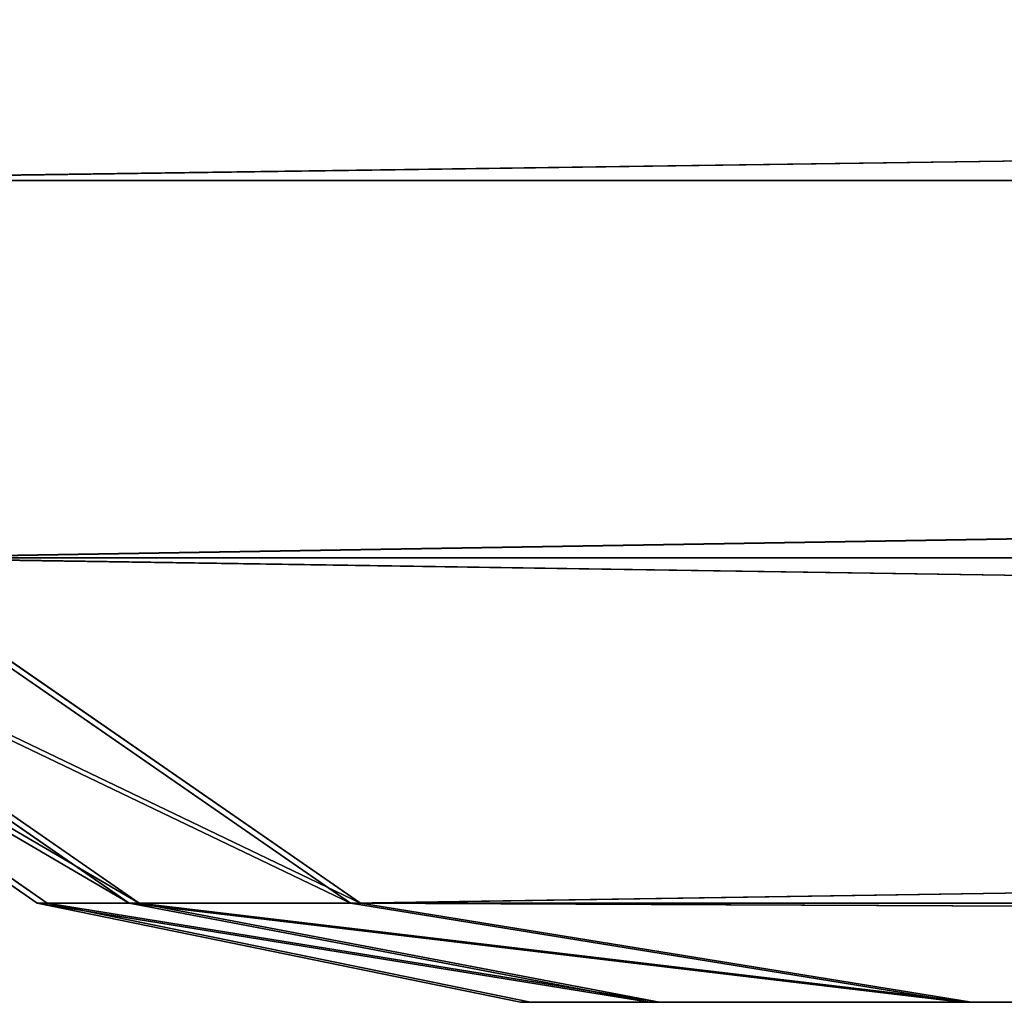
# Model space of a CAD drawing. Extents: x 0 to 48.8, y 0 to 26.9.
# Tile 427 of 656: x 24.5496 to 24.6481, y 2.193 to 2.2912. Entities that reach past the tile are written whole.
import ezdxf

# ---------------------------------------------------------------- set-up
doc = ezdxf.new("R2010")
doc.units = 0
doc.header["$MEASUREMENT"] = 0
doc.layers.get('0').update_dxf_attribs({"linetype": 'CONTINUOUS'})
for name, color, linetype in [('DOOR_FACE_RT', 251, 'CONTINUOUS'), ('DRAWER_LOWER_FACE_1', 251, 'CONTINUOUS'), ('DRAWER_UPPER_FACE_1', 251, 'CONTINUOUS')]:
    doc.layers.add(name, color=color, linetype=linetype)

# ---------------------------------------------------------------- blocks, each defined once
blk = doc.blocks.new('T48IT100NP_TRADECAD_DXF')
at = {"layer": 'DOOR_FACE_RT', "color": 0}
for p, q in [((26.8288, 2.2751, 83.8731), (24.5096, 2.2751, 83.8731)), ((26.8288, 2.2751, 83.8731), (24.5096, 2.2751, 83.8731)), ((24.5096, 2.2751, 34.4907), (26.8288, 2.2751, 34.4907)), ((24.5096, 2.2751, 34.4907), (26.8288, 2.2751, 34.4907)), ((24.5016, 2.2374, 83.8185), (24.5514, 2.2029, 83.7687)), ((24.5514, 2.2029, 34.5951), (24.5016, 2.2374, 34.5452)), ((24.5016, 2.2374, 83.8185), (24.5514, 2.2029, 83.7687)), ((24.5514, 2.2029, 34.5951), (24.5016, 2.2374, 34.5452)), ((24.5606, 2.2029, 83.7908), (24.5107, 2.2374, 83.8406)), ((24.5107, 2.2374, 34.5231), (24.5606, 2.2029, 34.573)), ((24.5606, 2.2029, 83.7908), (24.5107, 2.2374, 83.8406)), ((24.5107, 2.2374, 34.5231), (24.5606, 2.2029, 34.573)), ((26.8288, 2.2374, 83.8498), (24.5328, 2.2374, 83.8498)), ((24.5827, 2.2029, 83.7999), (24.5328, 2.2374, 83.8498)), ((26.8288, 2.2374, 83.8498), (24.5328, 2.2374, 83.8498)), ((24.5328, 2.2374, 34.514), (26.8288, 2.2374, 34.514)), ((24.5328, 2.2374, 34.514), (26.8288, 2.2374, 34.514)), ((24.5328, 2.2374, 34.514), (24.5827, 2.2029, 34.5638)), ((24.5827, 2.2029, 83.7999), (24.5328, 2.2374, 83.8498)), ((24.5328, 2.2374, 34.514), (24.5827, 2.2029, 34.5638)), ((24.5514, 2.2029, 83.7687), (24.5514, 2.2029, 34.5951)), ((24.5514, 2.2029, 83.7687), (24.5997, 2.193, 83.7076)), ((24.5997, 2.193, 34.6562), (24.5514, 2.2029, 34.5951)), ((24.5514, 2.2029, 83.7687), (24.5514, 2.2029, 34.5951)), ((24.5606, 2.2029, 83.7908), (24.5514, 2.2029, 83.7687)), ((24.5514, 2.2029, 83.7687), (24.5997, 2.193, 83.7076)), ((24.5606, 2.2029, 83.7908), (24.5514, 2.2029, 83.7687)), ((24.5514, 2.2029, 34.5951), (24.5606, 2.2029, 34.573)), ((24.5514, 2.2029, 34.5951), (24.5606, 2.2029, 34.573)), ((24.5997, 2.193, 34.6562), (24.5514, 2.2029, 34.5951)), ((24.5827, 2.2029, 83.7999), (24.5606, 2.2029, 83.7908)), ((24.6126, 2.193, 83.7388), (24.5606, 2.2029, 83.7908)), ((24.5827, 2.2029, 83.7999), (24.5606, 2.2029, 83.7908)), ((24.5606, 2.2029, 34.573), (24.5827, 2.2029, 34.5638)), ((24.5606, 2.2029, 34.573), (24.5827, 2.2029, 34.5638)), ((24.5606, 2.2029, 34.573), (24.6126, 2.193, 34.625)), ((24.6126, 2.193, 83.7388), (24.5606, 2.2029, 83.7908)), ((24.5606, 2.2029, 34.573), (24.6126, 2.193, 34.625)), ((26.8288, 2.2029, 34.5638), (24.5827, 2.2029, 34.5638)), ((24.5827, 2.2029, 34.5638), (24.6438, 2.193, 34.6121)), ((26.8288, 2.2029, 83.7999), (24.5827, 2.2029, 83.7999)), ((26.8288, 2.2029, 34.5638), (24.5827, 2.2029, 34.5638)), ((26.8288, 2.2029, 83.7999), (24.5827, 2.2029, 83.7999)), ((24.6438, 2.193, 83.7517), (24.5827, 2.2029, 83.7999)), ((24.6438, 2.193, 83.7517), (24.5827, 2.2029, 83.7999)), ((24.5827, 2.2029, 34.5638), (24.6438, 2.193, 34.6121)), ((24.6126, 2.193, 34.625), (24.5997, 2.193, 34.6562)), ((24.5997, 2.193, 34.6562), (24.5997, 2.193, 83.7076)), ((24.5997, 2.193, 83.7076), (24.6126, 2.193, 83.7388)), ((24.5997, 2.193, 34.6562), (24.5997, 2.193, 83.7076)), ((24.5997, 2.193, 83.7076), (24.6126, 2.193, 83.7388)), ((24.6126, 2.193, 34.625), (24.5997, 2.193, 34.6562)), ((24.6438, 2.193, 34.6121), (24.6126, 2.193, 34.625)), ((24.6126, 2.193, 83.7388), (24.6438, 2.193, 83.7517)), ((24.6126, 2.193, 83.7388), (24.6438, 2.193, 83.7517)), ((24.6438, 2.193, 34.6121), (24.6126, 2.193, 34.625)), ((26.8288, 2.193, 34.6121), (24.6438, 2.193, 34.6121)), ((24.6438, 2.193, 83.7517), (26.8288, 2.193, 83.7517)), ((26.8288, 2.193, 34.6121), (24.6438, 2.193, 34.6121)), ((24.6438, 2.193, 83.7517), (26.8288, 2.193, 83.7517))]:
    blk.add_line(p, q, dxfattribs=at)
at = {"layer": 'DRAWER_LOWER_FACE_1', "color": 0}
for p, q in [((26.8298, 2.2751, 23.7558), (24.5106, 2.2751, 23.7558)), ((26.8298, 2.2751, 23.7558), (24.5106, 2.2751, 23.7558)), ((24.5106, 2.2751, 4.0152), (26.8298, 2.2751, 4.0152)), ((24.5106, 2.2751, 4.0152), (26.8298, 2.2751, 4.0152)), ((24.5026, 2.2374, 23.7012), (24.5524, 2.2029, 23.6514)), ((24.5524, 2.2029, 4.1196), (24.5026, 2.2374, 4.0698)), ((24.5026, 2.2374, 23.7012), (24.5524, 2.2029, 23.6514)), ((24.5524, 2.2029, 4.1196), (24.5026, 2.2374, 4.0698)), ((24.5616, 2.2029, 23.6735), (24.5118, 2.2374, 23.7233)), ((24.5118, 2.2374, 4.0477), (24.5616, 2.2029, 4.0975)), ((24.5616, 2.2029, 23.6735), (24.5118, 2.2374, 23.7233)), ((24.5118, 2.2374, 4.0477), (24.5616, 2.2029, 4.0975)), ((26.8298, 2.2374, 23.7325), (24.5338, 2.2374, 23.7325)), ((24.5837, 2.2029, 23.6826), (24.5338, 2.2374, 23.7325)), ((26.8298, 2.2374, 23.7325), (24.5338, 2.2374, 23.7325)), ((24.5338, 2.2374, 4.0385), (26.8298, 2.2374, 4.0385)), ((24.5338, 2.2374, 4.0385), (26.8298, 2.2374, 4.0385)), ((24.5338, 2.2374, 4.0385), (24.5837, 2.2029, 4.0884)), ((24.5837, 2.2029, 23.6826), (24.5338, 2.2374, 23.7325)), ((24.5338, 2.2374, 4.0385), (24.5837, 2.2029, 4.0884)), ((24.5524, 2.2029, 23.6514), (24.5524, 2.2029, 4.1196)), ((24.5524, 2.2029, 23.6514), (24.6007, 2.193, 23.5903)), ((24.6007, 2.193, 4.1807), (24.5524, 2.2029, 4.1196)), ((24.5524, 2.2029, 23.6514), (24.5524, 2.2029, 4.1196)), ((24.5616, 2.2029, 23.6735), (24.5524, 2.2029, 23.6514)), ((24.5524, 2.2029, 23.6514), (24.6007, 2.193, 23.5903)), ((24.5616, 2.2029, 23.6735), (24.5524, 2.2029, 23.6514)), ((24.5524, 2.2029, 4.1196), (24.5616, 2.2029, 4.0975)), ((24.5524, 2.2029, 4.1196), (24.5616, 2.2029, 4.0975)), ((24.6007, 2.193, 4.1807), (24.5524, 2.2029, 4.1196)), ((24.5837, 2.2029, 23.6826), (24.5616, 2.2029, 23.6735)), ((24.6136, 2.193, 23.6215), (24.5616, 2.2029, 23.6735)), ((24.5837, 2.2029, 23.6826), (24.5616, 2.2029, 23.6735)), ((24.5616, 2.2029, 4.0975), (24.5837, 2.2029, 4.0884)), ((24.5616, 2.2029, 4.0975), (24.5837, 2.2029, 4.0884)), ((24.5616, 2.2029, 4.0975), (24.6136, 2.193, 4.1495)), ((24.6136, 2.193, 23.6215), (24.5616, 2.2029, 23.6735)), ((24.5616, 2.2029, 4.0975), (24.6136, 2.193, 4.1495)), ((26.8298, 2.2029, 4.0884), (24.5837, 2.2029, 4.0884)), ((24.5837, 2.2029, 4.0884), (24.6448, 2.193, 4.1366)), ((26.8298, 2.2029, 23.6826), (24.5837, 2.2029, 23.6826)), ((26.8298, 2.2029, 4.0884), (24.5837, 2.2029, 4.0884)), ((26.8298, 2.2029, 23.6826), (24.5837, 2.2029, 23.6826)), ((24.6448, 2.193, 23.6344), (24.5837, 2.2029, 23.6826)), ((24.6448, 2.193, 23.6344), (24.5837, 2.2029, 23.6826)), ((24.5837, 2.2029, 4.0884), (24.6448, 2.193, 4.1366)), ((24.6136, 2.193, 4.1495), (24.6007, 2.193, 4.1807)), ((24.6007, 2.193, 4.1807), (24.6007, 2.193, 23.5903)), ((24.6007, 2.193, 23.5903), (24.6136, 2.193, 23.6215)), ((24.6007, 2.193, 4.1807), (24.6007, 2.193, 23.5903)), ((24.6007, 2.193, 23.5903), (24.6136, 2.193, 23.6215)), ((24.6136, 2.193, 4.1495), (24.6007, 2.193, 4.1807)), ((24.6448, 2.193, 4.1366), (24.6136, 2.193, 4.1495)), ((24.6136, 2.193, 23.6215), (24.6448, 2.193, 23.6344)), ((24.6136, 2.193, 23.6215), (24.6448, 2.193, 23.6344)), ((24.6448, 2.193, 4.1366), (24.6136, 2.193, 4.1495)), ((26.8298, 2.193, 4.1366), (24.6448, 2.193, 4.1366)), ((24.6448, 2.193, 23.6344), (26.8298, 2.193, 23.6344)), ((26.8298, 2.193, 4.1366), (24.6448, 2.193, 4.1366)), ((24.6448, 2.193, 23.6344), (26.8298, 2.193, 23.6344))]:
    blk.add_line(p, q, dxfattribs=at)
at = {"layer": 'DRAWER_UPPER_FACE_1', "color": 0}
for p, q in [((26.8298, 2.2751, 34.3452), (24.5106, 2.2751, 34.3452)), ((26.8298, 2.2751, 34.3452), (24.5106, 2.2751, 34.3452)), ((24.5106, 2.2751, 23.9163), (26.8298, 2.2751, 23.9163)), ((24.5106, 2.2751, 23.9163), (26.8298, 2.2751, 23.9163)), ((24.5026, 2.2374, 34.2907), (24.5524, 2.2029, 34.2408)), ((24.5524, 2.2029, 24.0206), (24.5026, 2.2374, 23.9708)), ((24.5026, 2.2374, 34.2907), (24.5524, 2.2029, 34.2408)), ((24.5524, 2.2029, 24.0206), (24.5026, 2.2374, 23.9708)), ((24.5616, 2.2029, 34.2629), (24.5118, 2.2374, 34.3127)), ((24.5118, 2.2374, 23.9487), (24.5616, 2.2029, 23.9985)), ((24.5616, 2.2029, 34.2629), (24.5118, 2.2374, 34.3127)), ((24.5118, 2.2374, 23.9487), (24.5616, 2.2029, 23.9985)), ((26.8298, 2.2374, 34.3219), (24.5338, 2.2374, 34.3219)), ((24.5837, 2.2029, 34.2721), (24.5338, 2.2374, 34.3219)), ((26.8298, 2.2374, 34.3219), (24.5338, 2.2374, 34.3219)), ((24.5338, 2.2374, 23.9395), (26.8298, 2.2374, 23.9395)), ((24.5338, 2.2374, 23.9395), (26.8298, 2.2374, 23.9395)), ((24.5338, 2.2374, 23.9395), (24.5837, 2.2029, 23.9894)), ((24.5837, 2.2029, 34.2721), (24.5338, 2.2374, 34.3219)), ((24.5338, 2.2374, 23.9395), (24.5837, 2.2029, 23.9894)), ((24.5524, 2.2029, 34.2408), (24.5524, 2.2029, 24.0206)), ((24.5524, 2.2029, 34.2408), (24.6007, 2.193, 34.1797)), ((24.6007, 2.193, 24.0817), (24.5524, 2.2029, 24.0206)), ((24.5524, 2.2029, 34.2408), (24.5524, 2.2029, 24.0206)), ((24.5616, 2.2029, 34.2629), (24.5524, 2.2029, 34.2408)), ((24.5524, 2.2029, 34.2408), (24.6007, 2.193, 34.1797)), ((24.5616, 2.2029, 34.2629), (24.5524, 2.2029, 34.2408)), ((24.5524, 2.2029, 24.0206), (24.5616, 2.2029, 23.9985)), ((24.5524, 2.2029, 24.0206), (24.5616, 2.2029, 23.9985)), ((24.6007, 2.193, 24.0817), (24.5524, 2.2029, 24.0206)), ((24.5837, 2.2029, 34.2721), (24.5616, 2.2029, 34.2629)), ((24.6136, 2.193, 34.2109), (24.5616, 2.2029, 34.2629)), ((24.5837, 2.2029, 34.2721), (24.5616, 2.2029, 34.2629)), ((24.5616, 2.2029, 23.9985), (24.5837, 2.2029, 23.9894)), ((24.5616, 2.2029, 23.9985), (24.5837, 2.2029, 23.9894)), ((24.5616, 2.2029, 23.9985), (24.6136, 2.193, 24.0506)), ((24.6136, 2.193, 34.2109), (24.5616, 2.2029, 34.2629)), ((24.5616, 2.2029, 23.9985), (24.6136, 2.193, 24.0506)), ((26.8298, 2.2029, 23.9894), (24.5837, 2.2029, 23.9894)), ((24.5837, 2.2029, 23.9894), (24.6448, 2.193, 24.0377)), ((26.8298, 2.2029, 34.2721), (24.5837, 2.2029, 34.2721)), ((26.8298, 2.2029, 23.9894), (24.5837, 2.2029, 23.9894)), ((26.8298, 2.2029, 34.2721), (24.5837, 2.2029, 34.2721)), ((24.6448, 2.193, 34.2238), (24.5837, 2.2029, 34.2721)), ((24.6448, 2.193, 34.2238), (24.5837, 2.2029, 34.2721)), ((24.5837, 2.2029, 23.9894), (24.6448, 2.193, 24.0377)), ((24.6136, 2.193, 24.0506), (24.6007, 2.193, 24.0817)), ((24.6007, 2.193, 24.0817), (24.6007, 2.193, 34.1797)), ((24.6007, 2.193, 34.1797), (24.6136, 2.193, 34.2109)), ((24.6007, 2.193, 24.0817), (24.6007, 2.193, 34.1797)), ((24.6007, 2.193, 34.1797), (24.6136, 2.193, 34.2109)), ((24.6136, 2.193, 24.0506), (24.6007, 2.193, 24.0817)), ((24.6448, 2.193, 24.0377), (24.6136, 2.193, 24.0506)), ((24.6136, 2.193, 34.2109), (24.6448, 2.193, 34.2238)), ((24.6136, 2.193, 34.2109), (24.6448, 2.193, 34.2238)), ((24.6448, 2.193, 24.0377), (24.6136, 2.193, 24.0506)), ((26.8298, 2.193, 24.0377), (24.6448, 2.193, 24.0377)), ((24.6448, 2.193, 34.2238), (26.8298, 2.193, 34.2238)), ((26.8298, 2.193, 24.0377), (24.6448, 2.193, 24.0377)), ((24.6448, 2.193, 34.2238), (26.8298, 2.193, 34.2238))]:
    blk.add_line(p, q, dxfattribs=at)
at = {"layer": 'DOOR_FACE_RT', "color": 251}
mesh = blk.add_polyface(dxfattribs=at)
corners = [(26.8288, 2.3076, 83.8789), (24.5096, 2.2751, 83.8731), (24.5037, 2.3076, 83.8789), (26.8288, 2.2751, 83.8731)]
mesh.append_faces([[corners[k] for k in face] for face in [(0, 1, 2), (1, 0, 3)]], dxfattribs={"vtx0": -1, "color": 251})
mesh = blk.add_polyface(dxfattribs=at)
corners = [(24.5096, 2.2751, 34.4907), (26.8288, 2.3076, 34.4848), (24.5037, 2.3076, 34.4848), (26.8288, 2.2751, 34.4907)]
mesh.append_faces([[corners[k] for k in face] for face in [(0, 1, 2), (1, 0, 3)]], dxfattribs={"vtx0": -1, "color": 251})
mesh = blk.add_polyface(dxfattribs=at)
corners = [(26.8288, 2.2751, 83.8731), (24.5328, 2.2374, 83.8498), (24.5096, 2.2751, 83.8731), (26.8288, 2.2374, 83.8498)]
mesh.append_faces([[corners[k] for k in face] for face in [(0, 1, 2), (1, 0, 3)]], dxfattribs={"vtx0": -1, "color": 251})
mesh = blk.add_polyface(dxfattribs=at)
corners = [(24.5328, 2.2374, 34.514), (26.8288, 2.2751, 34.4907), (24.5096, 2.2751, 34.4907), (26.8288, 2.2374, 34.514)]
mesh.append_faces([[corners[k] for k in face] for face in [(0, 1, 2), (1, 0, 3)]], dxfattribs={"vtx0": -1, "color": 251})
mesh = blk.add_polyface(dxfattribs=at)
corners = [(24.5016, 2.2374, 83.8185), (24.5514, 2.2029, 34.5951), (24.5016, 2.2374, 34.5452), (24.5514, 2.2029, 83.7687)]
mesh.append_faces([[corners[k] for k in face] for face in [(0, 1, 2), (1, 0, 3)]], dxfattribs={"vtx0": -1, "color": 251})
mesh = blk.add_polyface(dxfattribs=at)
corners = [(24.5016, 2.2374, 83.8185), (24.5606, 2.2029, 83.7908), (24.5514, 2.2029, 83.7687), (24.5107, 2.2374, 83.8406)]
mesh.append_faces([[corners[k] for k in face] for face in [(0, 1, 2), (1, 0, 3)]], dxfattribs={"vtx0": -1, "color": 251})
mesh = blk.add_polyface(dxfattribs=at)
corners = [(24.5016, 2.2374, 34.5452), (24.5606, 2.2029, 34.573), (24.5107, 2.2374, 34.5231), (24.5514, 2.2029, 34.5951)]
mesh.append_faces([[corners[k] for k in face] for face in [(0, 1, 2), (1, 0, 3)]], dxfattribs={"vtx0": -1, "color": 251})
mesh = blk.add_polyface(dxfattribs=at)
corners = [(24.5107, 2.2374, 83.8406), (24.5827, 2.2029, 83.7999), (24.5606, 2.2029, 83.7908), (24.5328, 2.2374, 83.8498)]
mesh.append_faces([[corners[k] for k in face] for face in [(0, 1, 2), (1, 0, 3)]], dxfattribs={"vtx0": -1, "color": 251})
mesh = blk.add_polyface(dxfattribs=at)
corners = [(24.5107, 2.2374, 34.5231), (24.5827, 2.2029, 34.5638), (24.5328, 2.2374, 34.514), (24.5606, 2.2029, 34.573)]
mesh.append_faces([[corners[k] for k in face] for face in [(0, 1, 2), (1, 0, 3)]], dxfattribs={"vtx0": -1, "color": 251})
mesh = blk.add_polyface(dxfattribs=at)
corners = [(24.5328, 2.2374, 83.8498), (26.8288, 2.2029, 83.7999), (24.5827, 2.2029, 83.7999), (26.8288, 2.2374, 83.8498)]
mesh.append_faces([[corners[k] for k in face] for face in [(0, 1, 2), (1, 0, 3)]], dxfattribs={"vtx0": -1, "color": 251})
mesh = blk.add_polyface(dxfattribs=at)
corners = [(24.5827, 2.2029, 34.5638), (26.8288, 2.2374, 34.514), (24.5328, 2.2374, 34.514), (26.8288, 2.2029, 34.5638)]
mesh.append_faces([[corners[k] for k in face] for face in [(0, 1, 2), (1, 0, 3)]], dxfattribs={"vtx0": -1, "color": 251})
mesh = blk.add_polyface(dxfattribs=at)
corners = [(24.5514, 2.2029, 83.7687), (24.5997, 2.193, 34.6562), (24.5514, 2.2029, 34.5951), (24.5997, 2.193, 83.7076)]
mesh.append_faces([[corners[k] for k in face] for face in [(0, 1, 2), (1, 0, 3)]], dxfattribs={"vtx0": -1, "color": 251})
mesh = blk.add_polyface(dxfattribs=at)
corners = [(24.5514, 2.2029, 83.7687), (24.6126, 2.193, 83.7388), (24.5997, 2.193, 83.7076), (24.5606, 2.2029, 83.7908)]
mesh.append_faces([[corners[k] for k in face] for face in [(0, 1, 2), (1, 0, 3)]], dxfattribs={"vtx0": -1, "color": 251})
mesh = blk.add_polyface(dxfattribs=at)
corners = [(24.5514, 2.2029, 34.5951), (24.6126, 2.193, 34.625), (24.5606, 2.2029, 34.573), (24.5997, 2.193, 34.6562)]
mesh.append_faces([[corners[k] for k in face] for face in [(0, 1, 2), (1, 0, 3)]], dxfattribs={"vtx0": -1, "color": 251})
mesh = blk.add_polyface(dxfattribs=at)
corners = [(24.5606, 2.2029, 83.7908), (24.6438, 2.193, 83.7517), (24.6126, 2.193, 83.7388), (24.5827, 2.2029, 83.7999)]
mesh.append_faces([[corners[k] for k in face] for face in [(0, 1, 2), (1, 0, 3)]], dxfattribs={"vtx0": -1, "color": 251})
mesh = blk.add_polyface(dxfattribs=at)
corners = [(24.5606, 2.2029, 34.573), (24.6438, 2.193, 34.6121), (24.5827, 2.2029, 34.5638), (24.6126, 2.193, 34.625)]
mesh.append_faces([[corners[k] for k in face] for face in [(0, 1, 2), (1, 0, 3)]], dxfattribs={"vtx0": -1, "color": 251})
mesh = blk.add_polyface(dxfattribs=at)
corners = [(24.6438, 2.193, 34.6121), (26.8288, 2.2029, 34.5638), (24.5827, 2.2029, 34.5638), (26.8288, 2.193, 34.6121)]
mesh.append_faces([[corners[k] for k in face] for face in [(0, 1, 2), (1, 0, 3)]], dxfattribs={"vtx0": -1, "color": 251})
mesh = blk.add_polyface(dxfattribs=at)
corners = [(24.5827, 2.2029, 83.7999), (26.8288, 2.193, 83.7517), (24.6438, 2.193, 83.7517), (26.8288, 2.2029, 83.7999)]
mesh.append_faces([[corners[k] for k in face] for face in [(0, 1, 2), (1, 0, 3)]], dxfattribs={"vtx0": -1, "color": 251})
mesh = blk.add_polyface(dxfattribs=at)
corners = [(24.6126, 2.193, 34.625), (26.8288, 2.193, 34.6121), (24.6438, 2.193, 34.6121), (26.8393, 2.193, 36.7897), (24.5997, 2.193, 34.6562), (26.7955, 2.193, 36.8079), (26.7774, 2.193, 36.8517), (24.5997, 2.193, 83.7076), (26.7773, 2.193, 81.5121), (26.7955, 2.193, 81.5559), (26.8393, 2.193, 81.574), (26.8288, 2.193, 83.7517), (24.6126, 2.193, 83.7388), (24.6438, 2.193, 83.7517)]
mesh.append_faces([[corners[k] for k in face] for face in [(0, 1, 2), (11, 12, 13)]], dxfattribs={"vtx0": -1, "color": 251})
mesh.append_faces([[corners[k] for k in face] for face in [(1, 0, 3), (3, 4, 5), (5, 4, 6), (6, 7, 8), (8, 7, 9), (9, 7, 10), (10, 7, 11)]], dxfattribs={"vtx0": -1, "vtx1": -1, "color": 251})
mesh.append_faces([[corners[k] for k in face] for face in [(3, 0, 4), (6, 4, 7), (11, 7, 12)]], dxfattribs={"vtx0": -1, "vtx2": -1, "color": 251})
at = {"layer": 'DRAWER_LOWER_FACE_1', "color": 251}
mesh = blk.add_polyface(dxfattribs=at)
corners = [(26.8298, 2.3076, 23.7616), (24.5106, 2.2751, 23.7558), (24.5047, 2.3076, 23.7616), (26.8298, 2.2751, 23.7558)]
mesh.append_faces([[corners[k] for k in face] for face in [(0, 1, 2), (1, 0, 3)]], dxfattribs={"vtx0": -1, "color": 251})
mesh = blk.add_polyface(dxfattribs=at)
corners = [(24.5106, 2.2751, 4.0152), (26.8298, 2.3076, 4.0094), (24.5047, 2.3076, 4.0094), (26.8298, 2.2751, 4.0152)]
mesh.append_faces([[corners[k] for k in face] for face in [(0, 1, 2), (1, 0, 3)]], dxfattribs={"vtx0": -1, "color": 251})
mesh = blk.add_polyface(dxfattribs=at)
corners = [(26.8298, 2.2751, 23.7558), (24.5338, 2.2374, 23.7325), (24.5106, 2.2751, 23.7558), (26.8298, 2.2374, 23.7325)]
mesh.append_faces([[corners[k] for k in face] for face in [(0, 1, 2), (1, 0, 3)]], dxfattribs={"vtx0": -1, "color": 251})
mesh = blk.add_polyface(dxfattribs=at)
corners = [(24.5338, 2.2374, 4.0385), (26.8298, 2.2751, 4.0152), (24.5106, 2.2751, 4.0152), (26.8298, 2.2374, 4.0385)]
mesh.append_faces([[corners[k] for k in face] for face in [(0, 1, 2), (1, 0, 3)]], dxfattribs={"vtx0": -1, "color": 251})
mesh = blk.add_polyface(dxfattribs=at)
corners = [(24.5026, 2.2374, 23.7012), (24.5524, 2.2029, 4.1196), (24.5026, 2.2374, 4.0698), (24.5524, 2.2029, 23.6514)]
mesh.append_faces([[corners[k] for k in face] for face in [(0, 1, 2), (1, 0, 3)]], dxfattribs={"vtx0": -1, "color": 251})
mesh = blk.add_polyface(dxfattribs=at)
corners = [(24.5026, 2.2374, 23.7012), (24.5616, 2.2029, 23.6735), (24.5524, 2.2029, 23.6514), (24.5118, 2.2374, 23.7233)]
mesh.append_faces([[corners[k] for k in face] for face in [(0, 1, 2), (1, 0, 3)]], dxfattribs={"vtx0": -1, "color": 251})
mesh = blk.add_polyface(dxfattribs=at)
corners = [(24.5026, 2.2374, 4.0698), (24.5616, 2.2029, 4.0975), (24.5118, 2.2374, 4.0477), (24.5524, 2.2029, 4.1196)]
mesh.append_faces([[corners[k] for k in face] for face in [(0, 1, 2), (1, 0, 3)]], dxfattribs={"vtx0": -1, "color": 251})
mesh = blk.add_polyface(dxfattribs=at)
corners = [(24.5118, 2.2374, 23.7233), (24.5837, 2.2029, 23.6826), (24.5616, 2.2029, 23.6735), (24.5338, 2.2374, 23.7325)]
mesh.append_faces([[corners[k] for k in face] for face in [(0, 1, 2), (1, 0, 3)]], dxfattribs={"vtx0": -1, "color": 251})
mesh = blk.add_polyface(dxfattribs=at)
corners = [(24.5118, 2.2374, 4.0477), (24.5837, 2.2029, 4.0884), (24.5338, 2.2374, 4.0385), (24.5616, 2.2029, 4.0975)]
mesh.append_faces([[corners[k] for k in face] for face in [(0, 1, 2), (1, 0, 3)]], dxfattribs={"vtx0": -1, "color": 251})
mesh = blk.add_polyface(dxfattribs=at)
corners = [(24.5338, 2.2374, 23.7325), (26.8298, 2.2029, 23.6826), (24.5837, 2.2029, 23.6826), (26.8298, 2.2374, 23.7325)]
mesh.append_faces([[corners[k] for k in face] for face in [(0, 1, 2), (1, 0, 3)]], dxfattribs={"vtx0": -1, "color": 251})
mesh = blk.add_polyface(dxfattribs=at)
corners = [(24.5837, 2.2029, 4.0884), (26.8298, 2.2374, 4.0385), (24.5338, 2.2374, 4.0385), (26.8298, 2.2029, 4.0884)]
mesh.append_faces([[corners[k] for k in face] for face in [(0, 1, 2), (1, 0, 3)]], dxfattribs={"vtx0": -1, "color": 251})
mesh = blk.add_polyface(dxfattribs=at)
corners = [(24.5524, 2.2029, 23.6514), (24.6007, 2.193, 4.1807), (24.5524, 2.2029, 4.1196), (24.6007, 2.193, 23.5903)]
mesh.append_faces([[corners[k] for k in face] for face in [(0, 1, 2), (1, 0, 3)]], dxfattribs={"vtx0": -1, "color": 251})
mesh = blk.add_polyface(dxfattribs=at)
corners = [(24.5524, 2.2029, 23.6514), (24.6136, 2.193, 23.6215), (24.6007, 2.193, 23.5903), (24.5616, 2.2029, 23.6735)]
mesh.append_faces([[corners[k] for k in face] for face in [(0, 1, 2), (1, 0, 3)]], dxfattribs={"vtx0": -1, "color": 251})
mesh = blk.add_polyface(dxfattribs=at)
corners = [(24.5524, 2.2029, 4.1196), (24.6136, 2.193, 4.1495), (24.5616, 2.2029, 4.0975), (24.6007, 2.193, 4.1807)]
mesh.append_faces([[corners[k] for k in face] for face in [(0, 1, 2), (1, 0, 3)]], dxfattribs={"vtx0": -1, "color": 251})
mesh = blk.add_polyface(dxfattribs=at)
corners = [(24.5616, 2.2029, 23.6735), (24.6448, 2.193, 23.6344), (24.6136, 2.193, 23.6215), (24.5837, 2.2029, 23.6826)]
mesh.append_faces([[corners[k] for k in face] for face in [(0, 1, 2), (1, 0, 3)]], dxfattribs={"vtx0": -1, "color": 251})
mesh = blk.add_polyface(dxfattribs=at)
corners = [(24.5616, 2.2029, 4.0975), (24.6448, 2.193, 4.1366), (24.5837, 2.2029, 4.0884), (24.6136, 2.193, 4.1495)]
mesh.append_faces([[corners[k] for k in face] for face in [(0, 1, 2), (1, 0, 3)]], dxfattribs={"vtx0": -1, "color": 251})
mesh = blk.add_polyface(dxfattribs=at)
corners = [(24.6448, 2.193, 4.1366), (26.8298, 2.2029, 4.0884), (24.5837, 2.2029, 4.0884), (26.8298, 2.193, 4.1366)]
mesh.append_faces([[corners[k] for k in face] for face in [(0, 1, 2), (1, 0, 3)]], dxfattribs={"vtx0": -1, "color": 251})
mesh = blk.add_polyface(dxfattribs=at)
corners = [(24.5837, 2.2029, 23.6826), (26.8298, 2.193, 23.6344), (24.6448, 2.193, 23.6344), (26.8298, 2.2029, 23.6826)]
mesh.append_faces([[corners[k] for k in face] for face in [(0, 1, 2), (1, 0, 3)]], dxfattribs={"vtx0": -1, "color": 251})
mesh = blk.add_polyface(dxfattribs=at)
corners = [(24.6136, 2.193, 4.1495), (26.8298, 2.193, 4.1366), (24.6448, 2.193, 4.1366), (26.8403, 2.193, 6.3142), (24.6007, 2.193, 4.1807), (26.7965, 2.193, 6.3324), (26.7784, 2.193, 6.3762), (24.6007, 2.193, 23.5903), (26.7783, 2.193, 21.3948), (26.7965, 2.193, 21.4386), (26.8403, 2.193, 21.4567), (26.8298, 2.193, 23.6344), (24.6136, 2.193, 23.6215), (24.6448, 2.193, 23.6344)]
mesh.append_faces([[corners[k] for k in face] for face in [(0, 1, 2), (11, 12, 13)]], dxfattribs={"vtx0": -1, "color": 251})
mesh.append_faces([[corners[k] for k in face] for face in [(1, 0, 3), (3, 4, 5), (5, 4, 6), (6, 7, 8), (8, 7, 9), (9, 7, 10), (10, 7, 11)]], dxfattribs={"vtx0": -1, "vtx1": -1, "color": 251})
mesh.append_faces([[corners[k] for k in face] for face in [(3, 0, 4), (6, 4, 7), (11, 7, 12)]], dxfattribs={"vtx0": -1, "vtx2": -1, "color": 251})
at = {"layer": 'DRAWER_UPPER_FACE_1', "color": 251}
mesh = blk.add_polyface(dxfattribs=at)
corners = [(26.8298, 2.3076, 34.351), (24.5106, 2.2751, 34.3452), (24.5047, 2.3076, 34.351), (26.8298, 2.2751, 34.3452)]
mesh.append_faces([[corners[k] for k in face] for face in [(0, 1, 2), (1, 0, 3)]], dxfattribs={"vtx0": -1, "color": 251})
mesh = blk.add_polyface(dxfattribs=at)
corners = [(24.5106, 2.2751, 23.9163), (26.8298, 2.3076, 23.9104), (24.5047, 2.3076, 23.9104), (26.8298, 2.2751, 23.9163)]
mesh.append_faces([[corners[k] for k in face] for face in [(0, 1, 2), (1, 0, 3)]], dxfattribs={"vtx0": -1, "color": 251})
mesh = blk.add_polyface(dxfattribs=at)
corners = [(26.8298, 2.2751, 34.3452), (24.5338, 2.2374, 34.3219), (24.5106, 2.2751, 34.3452), (26.8298, 2.2374, 34.3219)]
mesh.append_faces([[corners[k] for k in face] for face in [(0, 1, 2), (1, 0, 3)]], dxfattribs={"vtx0": -1, "color": 251})
mesh = blk.add_polyface(dxfattribs=at)
corners = [(24.5338, 2.2374, 23.9395), (26.8298, 2.2751, 23.9163), (24.5106, 2.2751, 23.9163), (26.8298, 2.2374, 23.9395)]
mesh.append_faces([[corners[k] for k in face] for face in [(0, 1, 2), (1, 0, 3)]], dxfattribs={"vtx0": -1, "color": 251})
mesh = blk.add_polyface(dxfattribs=at)
corners = [(24.5026, 2.2374, 34.2907), (24.5524, 2.2029, 24.0206), (24.5026, 2.2374, 23.9708), (24.5524, 2.2029, 34.2408)]
mesh.append_faces([[corners[k] for k in face] for face in [(0, 1, 2), (1, 0, 3)]], dxfattribs={"vtx0": -1, "color": 251})
mesh = blk.add_polyface(dxfattribs=at)
corners = [(24.5026, 2.2374, 34.2907), (24.5616, 2.2029, 34.2629), (24.5524, 2.2029, 34.2408), (24.5118, 2.2374, 34.3127)]
mesh.append_faces([[corners[k] for k in face] for face in [(0, 1, 2), (1, 0, 3)]], dxfattribs={"vtx0": -1, "color": 251})
mesh = blk.add_polyface(dxfattribs=at)
corners = [(24.5026, 2.2374, 23.9708), (24.5616, 2.2029, 23.9985), (24.5118, 2.2374, 23.9487), (24.5524, 2.2029, 24.0206)]
mesh.append_faces([[corners[k] for k in face] for face in [(0, 1, 2), (1, 0, 3)]], dxfattribs={"vtx0": -1, "color": 251})
mesh = blk.add_polyface(dxfattribs=at)
corners = [(24.5118, 2.2374, 34.3127), (24.5837, 2.2029, 34.2721), (24.5616, 2.2029, 34.2629), (24.5338, 2.2374, 34.3219)]
mesh.append_faces([[corners[k] for k in face] for face in [(0, 1, 2), (1, 0, 3)]], dxfattribs={"vtx0": -1, "color": 251})
mesh = blk.add_polyface(dxfattribs=at)
corners = [(24.5118, 2.2374, 23.9487), (24.5837, 2.2029, 23.9894), (24.5338, 2.2374, 23.9395), (24.5616, 2.2029, 23.9985)]
mesh.append_faces([[corners[k] for k in face] for face in [(0, 1, 2), (1, 0, 3)]], dxfattribs={"vtx0": -1, "color": 251})
mesh = blk.add_polyface(dxfattribs=at)
corners = [(24.5338, 2.2374, 34.3219), (26.8298, 2.2029, 34.2721), (24.5837, 2.2029, 34.2721), (26.8298, 2.2374, 34.3219)]
mesh.append_faces([[corners[k] for k in face] for face in [(0, 1, 2), (1, 0, 3)]], dxfattribs={"vtx0": -1, "color": 251})
mesh = blk.add_polyface(dxfattribs=at)
corners = [(24.5837, 2.2029, 23.9894), (26.8298, 2.2374, 23.9395), (24.5338, 2.2374, 23.9395), (26.8298, 2.2029, 23.9894)]
mesh.append_faces([[corners[k] for k in face] for face in [(0, 1, 2), (1, 0, 3)]], dxfattribs={"vtx0": -1, "color": 251})
mesh = blk.add_polyface(dxfattribs=at)
corners = [(24.5524, 2.2029, 34.2408), (24.6007, 2.193, 24.0817), (24.5524, 2.2029, 24.0206), (24.6007, 2.193, 34.1797)]
mesh.append_faces([[corners[k] for k in face] for face in [(0, 1, 2), (1, 0, 3)]], dxfattribs={"vtx0": -1, "color": 251})
mesh = blk.add_polyface(dxfattribs=at)
corners = [(24.5524, 2.2029, 34.2408), (24.6136, 2.193, 34.2109), (24.6007, 2.193, 34.1797), (24.5616, 2.2029, 34.2629)]
mesh.append_faces([[corners[k] for k in face] for face in [(0, 1, 2), (1, 0, 3)]], dxfattribs={"vtx0": -1, "color": 251})
mesh = blk.add_polyface(dxfattribs=at)
corners = [(24.5524, 2.2029, 24.0206), (24.6136, 2.193, 24.0506), (24.5616, 2.2029, 23.9985), (24.6007, 2.193, 24.0817)]
mesh.append_faces([[corners[k] for k in face] for face in [(0, 1, 2), (1, 0, 3)]], dxfattribs={"vtx0": -1, "color": 251})
mesh = blk.add_polyface(dxfattribs=at)
corners = [(24.5616, 2.2029, 34.2629), (24.6448, 2.193, 34.2238), (24.6136, 2.193, 34.2109), (24.5837, 2.2029, 34.2721)]
mesh.append_faces([[corners[k] for k in face] for face in [(0, 1, 2), (1, 0, 3)]], dxfattribs={"vtx0": -1, "color": 251})
mesh = blk.add_polyface(dxfattribs=at)
corners = [(24.5616, 2.2029, 23.9985), (24.6448, 2.193, 24.0377), (24.5837, 2.2029, 23.9894), (24.6136, 2.193, 24.0506)]
mesh.append_faces([[corners[k] for k in face] for face in [(0, 1, 2), (1, 0, 3)]], dxfattribs={"vtx0": -1, "color": 251})
mesh = blk.add_polyface(dxfattribs=at)
corners = [(24.6448, 2.193, 24.0377), (26.8298, 2.2029, 23.9894), (24.5837, 2.2029, 23.9894), (26.8298, 2.193, 24.0377)]
mesh.append_faces([[corners[k] for k in face] for face in [(0, 1, 2), (1, 0, 3)]], dxfattribs={"vtx0": -1, "color": 251})
mesh = blk.add_polyface(dxfattribs=at)
corners = [(24.5837, 2.2029, 34.2721), (26.8298, 2.193, 34.2238), (24.6448, 2.193, 34.2238), (26.8298, 2.2029, 34.2721)]
mesh.append_faces([[corners[k] for k in face] for face in [(0, 1, 2), (1, 0, 3)]], dxfattribs={"vtx0": -1, "color": 251})
mesh = blk.add_polyface(dxfattribs=at)
corners = [(24.6136, 2.193, 24.0506), (26.8298, 2.193, 24.0377), (24.6448, 2.193, 24.0377), (26.8403, 2.193, 26.2153), (24.6007, 2.193, 24.0817), (26.7965, 2.193, 26.2334), (26.7784, 2.193, 26.2773), (24.6007, 2.193, 34.1797), (26.7783, 2.193, 31.9842), (26.7965, 2.193, 32.028), (26.8403, 2.193, 32.0461), (26.8298, 2.193, 34.2238), (24.6136, 2.193, 34.2109), (24.6448, 2.193, 34.2238)]
mesh.append_faces([[corners[k] for k in face] for face in [(0, 1, 2), (11, 12, 13)]], dxfattribs={"vtx0": -1, "color": 251})
mesh.append_faces([[corners[k] for k in face] for face in [(1, 0, 3), (3, 4, 5), (5, 4, 6), (6, 7, 8), (8, 7, 9), (9, 7, 10), (10, 7, 11)]], dxfattribs={"vtx0": -1, "vtx1": -1, "color": 251})
mesh.append_faces([[corners[k] for k in face] for face in [(3, 0, 4), (6, 4, 7), (11, 7, 12)]], dxfattribs={"vtx0": -1, "vtx2": -1, "color": 251})

msp = doc.modelspace()

# ---------------------------------------------------------------- block references
at = {"color": 0}
msp.add_blockref('T48IT100NP_TRADECAD_DXF', (0, 0), dxfattribs=at)

doc.saveas('drawing.dxf')
